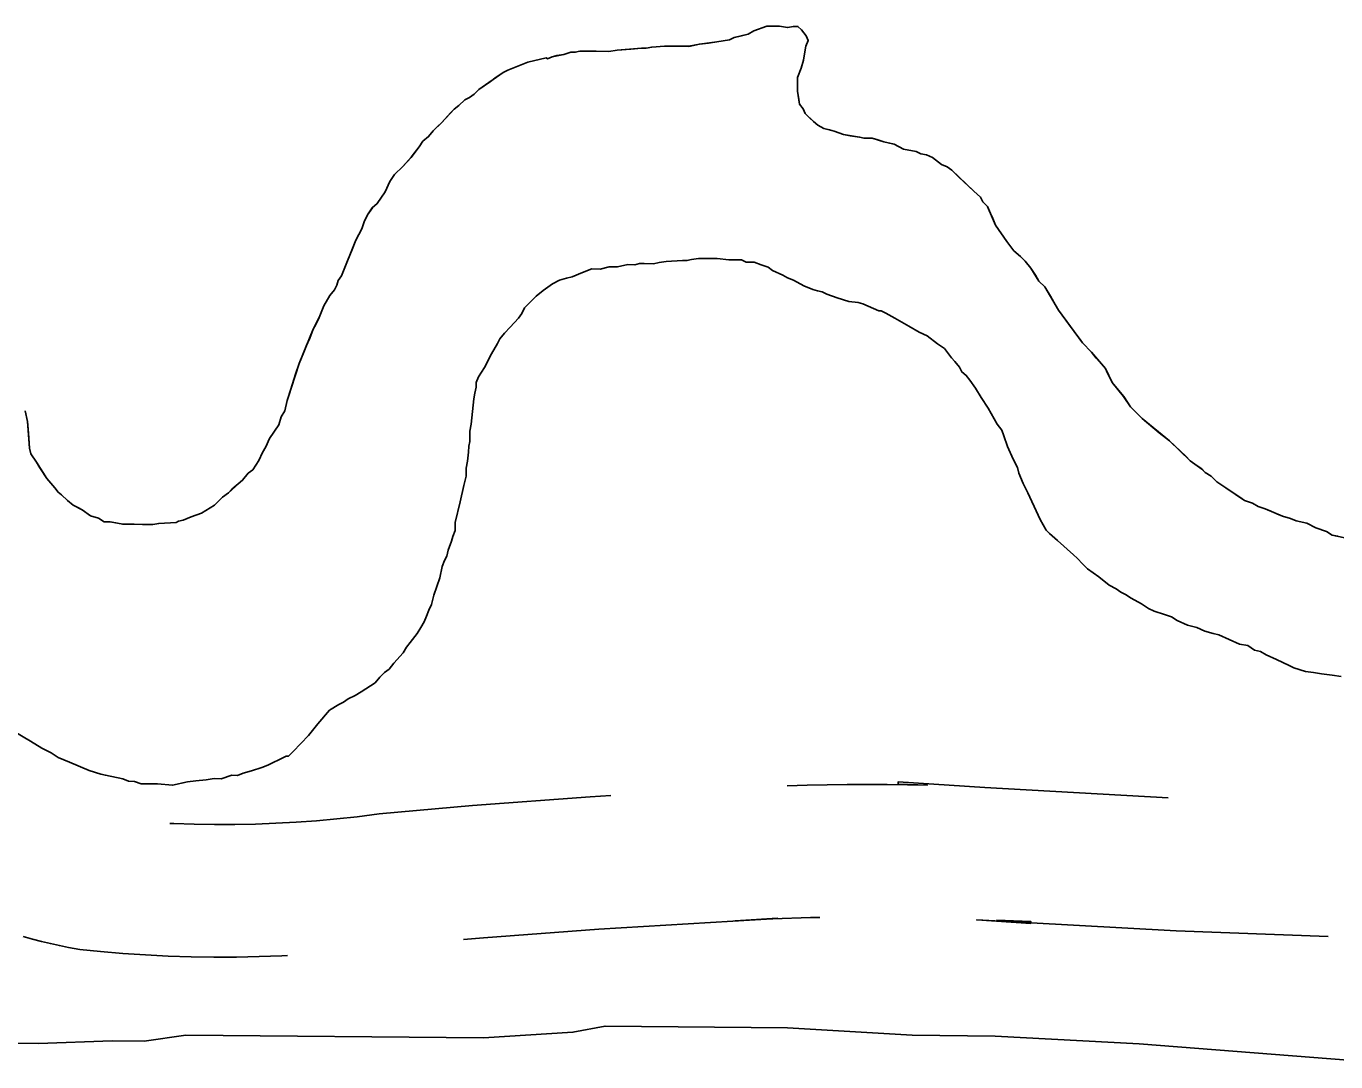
# Model space of a CAD drawing. Extents: x 3172231 to 3210228, y 940198 to 965780.
# Drawn here: x 3178776 to 3179072.1, y 958983.9 to 959218.2 of the extents above; entities that cross this region are included whole.
import ezdxf

# ---------------------------------------------------------------- set-up
doc = ezdxf.new("R2010")
doc.units = 0
for name, color, linetype in [('V-ROAD-CNTR', 7, 'Continuous'), ('V-SITE-VEGE', 7, 'Continuous'), ('V-TOPO-SHOR', 7, 'Continuous')]:
    doc.layers.add(name, color=color, linetype=linetype)

msp = doc.modelspace()

# ---------------------------------------------------------------- linework, layer by layer
at = {"layer": 'V-ROAD-CNTR'}
for points in [[(3179034.212, 959043.684), (3178992.711, 959045.967), (3178973.125, 959047.242), (3178973.125, 959046.77), (3178979.729, 959046.538), (3178970.67, 959046.699), (3178961.609, 959046.701), (3178952.552, 959046.545), (3178948.007, 959046.388)], [(3178908.162, 959044.176), (3178903.448, 959043.897), (3178876.892, 959041.897), (3178855.754, 959040.003), (3178850.782, 959039.38), (3178846.194, 959038.885), (3178841.601, 959038.472), (3178837, 959038.139), (3178832.39, 959037.888), (3178827.78, 959037.714), (3178823.169, 959037.624), (3178818.554, 959037.612), (3178813.939, 959037.682), (3178809.327, 959037.831), (3178808.443, 959037.875)], [(3178955.412, 959016.589), (3178953.328, 959016.553), (3178944.796, 959016.259), (3178936.24, 959015.813), (3178945.814, 959016.438), (3178945.814, 959016.351), (3178905.46, 959013.963), (3178879.358, 959011.997), (3178874.847, 959011.593)], [(3179070.38, 959012.25), (3179035.98, 959013.541), (3178990.913, 959016.021), (3179003.125, 959015.226), (3179003.125, 959015.698), (3178995.399, 959015.969)], [(3178835.018, 959007.986), (3178833.772, 959007.918), (3178828.638, 959007.726), (3178823.501, 959007.624), (3178818.364, 959007.612), (3178813.229, 959007.69), (3178808.093, 959007.855), (3178802.96, 959008.112), (3178797.836, 959008.458), (3178792.729, 959008.892), (3178788.105, 959009.359), (3178785.553, 959009.827), (3178783.485, 959010.247), (3178781.428, 959010.701), (3178779.385, 959011.191), (3178777.349, 959011.714), (3178775.313, 959012.278)]]:
    msp.add_lwpolyline(points, dxfattribs=at)
at = {"layer": 'V-SITE-VEGE'}
for points in [[(3179076.218, 959102.009), (3179071.249, 959103.1), (3179069.949, 959103.897), (3179067.598, 959104.706), (3179065.511, 959105.773), (3179063.158, 959106.318), (3179061.853, 959106.852), (3179060.024, 959107.393), (3179056.111, 959108.996), (3179054.544, 959109.537), (3179053.239, 959110.336), (3179051.41, 959110.874), (3179047.247, 959113.795), (3179045.162, 959115.122), (3179043.866, 959116.443), (3179042.563, 959117.242), (3179041.783, 959118.032), (3179039.18, 959119.892), (3179034.504, 959124.387), (3179028.264, 959129.419), (3179025.665, 959132.061), (3179024.115, 959134.437), (3179021.526, 959137.601), (3179019.984, 959140.759), (3179016.873, 959144.453), (3179014.796, 959146.567), (3179009.361, 959153.95), (3179006.264, 959159.218), (3179004.966, 959160.538), (3179003.159, 959163.436), (3179001.863, 959165.02), (3179000.825, 959166.076), (3178999.264, 959167.401), (3178997.712, 959169.511), (3178995.125, 959173.203), (3178993.329, 959177.408), (3178992.291, 959178.465), (3178991.777, 959179.517), (3178990.216, 959180.84), (3178985.282, 959185.602), (3178984.242, 959186.397), (3178982.938, 959186.931), (3178980.855, 959188.522), (3178979.55, 959189.059), (3178978.244, 959189.331), (3178977.199, 959189.864), (3178974.324, 959190.415), (3178972.237, 959191.484), (3178969.886, 959192.026), (3178967.272, 959192.835), (3178965.439, 959192.852), (3178964.395, 959193.12), (3178960.731, 959193.679), (3178958.642, 959194.484), (3178956.291, 959195.029), (3178954.986, 959195.826), (3178953.946, 959196.622), (3178952.127, 959198.472), (3178951.615, 959199.524), (3178950.839, 959200.579), (3178950.342, 959203.465), (3178950.368, 959206.608), (3178951.173, 959208.695), (3178951.714, 959210.524), (3178952.267, 959213.664), (3178952.801, 959214.968), (3178952.287, 959216.021), (3178951.251, 959217.34), (3178950.473, 959218.132), (3178949.424, 959218.143), (3178948.111, 959217.893), (3178946.28, 959218.173), (3178943.401, 959218.196), (3178940.509, 959217.176), (3178939.192, 959216.4), (3178936.042, 959215.642), (3178934.99, 959215.128), (3178932.104, 959214.63), (3178928.17, 959214.143), (3178925.809, 959213.637), (3178920.308, 959213.688), (3178917.424, 959213.453), (3178916.111, 959213.203), (3178915.065, 959213.211), (3178909.56, 959212.738), (3178907.723, 959212.49), (3178901.175, 959212.549), (3178900.125, 959212.296), (3178899.076, 959212.308), (3178897.501, 959211.798), (3178894.876, 959211.296), (3178893.825, 959210.782), (3178893.565, 959211.046), (3178889.364, 959210.037), (3178884.896, 959208.243), (3178883.843, 959207.729), (3178878.307, 959203.848), (3178877.248, 959202.809), (3178876.196, 959202.033)], [(3178876.196, 959202.033), (3178875.141, 959201.519), (3178873.822, 959200.221), (3178872.765, 959199.442), (3178869.857, 959196.327), (3178868.008, 959194.511), (3178866.947, 959193.21), (3178865.628, 959192.174), (3178864.831, 959190.871), (3178862.976, 959188.529), (3178861.125, 959186.452), (3178859.273, 959184.633), (3178858.212, 959183.071), (3178857.143, 959180.724), (3178855.286, 959178.121), (3178854.227, 959177.082), (3178853.166, 959175.522), (3178852.367, 959173.957), (3178851.829, 959172.388), (3178850.495, 959169.781), (3178847.282, 959161.689), (3178846.485, 959160.649), (3178846.213, 959159.603), (3178845.681, 959158.558), (3178844.622, 959157.26), (3178843.291, 959154.915), (3178842.219, 959152.306), (3178840.886, 959149.696), (3178837.673, 959141.867), (3178834.978, 959133.509), (3178834.433, 959131.154), (3178833.634, 959129.853), (3178833.096, 959128.022), (3178830.972, 959124.899), (3178830.169, 959123.072), (3178829.37, 959121.772), (3178828.57, 959119.945), (3178827.242, 959117.86), (3178826.186, 959117.084), (3178824.863, 959115.525), (3178821.692, 959112.671), (3178820.373, 959111.634), (3178818.524, 959109.818), (3178815.626, 959108.011), (3178813.263, 959107.245), (3178811.422, 959106.477), (3178810.371, 959106.223), (3178809.845, 959105.967), (3178805.915, 959105.74), (3178804.602, 959105.49), (3178797.792, 959105.552), (3178794.917, 959106.101), (3178793.602, 959106.113), (3178792.304, 959106.91), (3178790.475, 959107.45), (3178788.652, 959108.775), (3178786.567, 959109.842), (3178785.267, 959110.901), (3178783.968, 959112.224), (3178783.188, 959112.755), (3178782.41, 959113.809), (3178780.595, 959115.921), (3178778.271, 959119.609), (3178776.978, 959121.454), (3178776.729, 959122.767), (3178776.257, 959128.797), (3178775.756, 959131.158)], [(3178756.349, 958988.296), (3178778.77, 958988.095), (3178795.412, 958988.666), (3178802.646, 958988.603), (3178812.061, 958989.965), (3178879.329, 958989.356), (3178899.594, 958990.622), (3178906.84, 958992.004), (3178948.068, 958991.634), (3178976.263, 958989.934), (3178995.07, 958989.766), (3179027.606, 958988.025), (3179079.65, 958983.939)]]:
    msp.add_lwpolyline(points, dxfattribs=at)
at = {"layer": 'V-TOPO-SHOR'}
for points in [[(3178950.358, 959205.298), (3178950.368, 959206.608), (3178951.173, 959208.695), (3178951.714, 959210.524), (3178951.992, 959212.357), (3178952.267, 959213.664), (3178952.801, 959214.968), (3178952.287, 959216.021), (3178951.251, 959217.34), (3178950.473, 959218.132), (3178949.424, 959218.143), (3178948.111, 959217.893), (3178946.28, 959218.171), (3178944.71, 959218.186), (3178943.401, 959218.196), (3178940.509, 959217.176), (3178939.192, 959216.4), (3178937.091, 959215.896), (3178936.042, 959215.642), (3178934.99, 959215.128), (3178932.104, 959214.63), (3178930.267, 959214.385), (3178928.17, 959214.143), (3178925.809, 959213.639), (3178923.976, 959213.655), (3178922.665, 959213.668), (3178921.616, 959213.676), (3178920.308, 959213.688), (3178917.424, 959213.453), (3178916.111, 959213.203), (3178915.065, 959213.211), (3178912.703, 959212.969), (3178909.56, 959212.738), (3178907.723, 959212.49), (3178904.841, 959212.517), (3178901.175, 959212.549), (3178900.125, 959212.298), (3178899.076, 959212.308), (3178897.501, 959211.798), (3178895.926, 959211.548), (3178894.876, 959211.296), (3178893.825, 959210.782), (3178893.565, 959211.046), (3178889.364, 959210.037), (3178884.896, 959208.243), (3178883.843, 959207.729), (3178882.262, 959206.694), (3178880.941, 959205.658), (3178878.307, 959203.848), (3178877.248, 959202.809), (3178876.196, 959202.033), (3178875.141, 959201.519), (3178873.82, 959200.221), (3178872.765, 959199.444), (3178871.973, 959198.666), (3178869.857, 959196.327), (3178869.065, 959195.549), (3178868.008, 959194.511), (3178866.947, 959193.21), (3178865.628, 959192.174), (3178864.831, 959190.871), (3178863.771, 959189.571), (3178862.976, 959188.531), (3178861.125, 959186.452), (3178859.273, 959184.633), (3178858.212, 959183.073), (3178857.143, 959180.724), (3178855.286, 959178.121), (3178854.229, 959177.082), (3178853.166, 959175.522), (3178852.367, 959173.957), (3178851.829, 959172.388), (3178850.495, 959169.781), (3178849.693, 959167.692), (3178849.156, 959166.388), (3178848.619, 959165.083), (3178847.28, 959161.689), (3178846.485, 959160.649), (3178846.213, 959159.605), (3178845.681, 959158.56), (3178844.622, 959157.26), (3178843.291, 959154.915), (3178842.219, 959152.306), (3178841.419, 959150.741), (3178840.886, 959149.696), (3178840.081, 959147.609), (3178839.279, 959145.783), (3178838.744, 959144.476), (3178838.207, 959143.171), (3178837.673, 959141.867), (3178836.866, 959139.518), (3178835.787, 959136.12), (3178835.516, 959135.076), (3178834.978, 959133.509), (3178834.433, 959131.156), (3178833.634, 959129.853), (3178833.096, 959128.024), (3178830.972, 959124.899), (3178830.169, 959123.074), (3178829.37, 959121.772), (3178828.57, 959119.945)], [(3179072.558, 959102.828), (3179071.249, 959103.1), (3179069.949, 959103.899), (3179067.598, 959104.706), (3179065.511, 959105.773), (3179064.204, 959106.045), (3179063.158, 959106.318), (3179061.853, 959106.852), (3179060.024, 959107.393), (3179058.72, 959107.927), (3179057.415, 959108.464), (3179056.111, 959108.999), (3179054.544, 959109.537), (3179053.239, 959110.336), (3179051.41, 959110.874), (3179050.37, 959111.669), (3179047.247, 959113.795), (3179045.162, 959115.122), (3179043.866, 959116.443), (3179042.563, 959117.242), (3179041.783, 959118.034), (3179040.22, 959119.095), (3179039.18, 959119.892), (3179038.141, 959120.949), (3179034.504, 959124.385), (3179032.163, 959126.241), (3179028.264, 959129.419), (3179026.705, 959131.004), (3179025.667, 959132.061), (3179024.117, 959134.435), (3179021.526, 959137.601), (3179020.498, 959139.704), (3179019.984, 959140.759), (3179017.907, 959143.135), (3179016.873, 959144.453), (3179014.796, 959146.567), (3179014.018, 959147.622), (3179012.466, 959149.731), (3179009.361, 959153.95), (3179008.329, 959155.793), (3179007.554, 959157.11), (3179006.264, 959159.218), (3179004.966, 959160.538), (3179004.192, 959161.855), (3179003.159, 959163.436), (3179001.863, 959165.02), (3179000.825, 959166.076), (3178999.264, 959167.401), (3178997.712, 959169.511), (3178995.125, 959173.201), (3178994.355, 959175.04), (3178993.841, 959176.093), (3178993.329, 959177.408), (3178992.291, 959178.465), (3178991.777, 959179.517), (3178990.216, 959180.84), (3178986.839, 959184.015), (3178985.282, 959185.602), (3178984.242, 959186.397), (3178982.938, 959186.931), (3178980.855, 959188.522), (3178979.55, 959189.059), (3178978.244, 959189.331), (3178977.199, 959189.864), (3178974.324, 959190.415), (3178972.237, 959191.482), (3178971.192, 959191.752), (3178969.886, 959192.026), (3178968.319, 959192.563), (3178967.272, 959192.835), (3178965.439, 959192.852), (3178964.395, 959193.122), (3178962.3, 959193.403), (3178960.731, 959193.679), (3178958.642, 959194.484), (3178957.598, 959194.754), (3178956.291, 959195.029), (3178954.986, 959195.826), (3178953.946, 959196.622), (3178953.168, 959197.415), (3178952.129, 959198.472), (3178951.615, 959199.524), (3178950.839, 959200.579), (3178950.591, 959202.154), (3178950.342, 959203.465), (3178950.358, 959205.298)], [(3178875.721, 959119.783), (3178875.999, 959121.876), (3178876.011, 959123.187), (3178876.284, 959124.232), (3178876.294, 959125.542), (3178876.304, 959126.591), (3178876.581, 959128.16), (3178877.156, 959133.917), (3178877.431, 959135.223), (3178877.703, 959136.532), (3178877.713, 959137.578), (3178878.248, 959138.885), (3178879.577, 959140.968), (3178881.177, 959144.097), (3178882.508, 959146.442), (3178883.04, 959147.487), (3178884.099, 959148.785), (3178885.422, 959150.083), (3178887.273, 959152.162), (3178888.068, 959153.205), (3178888.605, 959154.509), (3178891.247, 959157.104), (3178892.832, 959158.4), (3178894.939, 959159.953), (3178896.518, 959160.725), (3178898.095, 959161.235), (3178899.408, 959161.485), (3178901.773, 959162.511), (3178903.877, 959163.279), (3178905.71, 959163.262), (3178907.811, 959163.766), (3178909.644, 959163.75), (3178912.005, 959164.254), (3178913.578, 959164.239), (3178914.629, 959164.491), (3178915.675, 959164.483), (3178917.77, 959164.462), (3178919.083, 959164.714), (3178920.658, 959164.96), (3178924.326, 959165.192), (3178925.374, 959165.181), (3178926.423, 959165.433), (3178927.998, 959165.681), (3178929.046, 959165.673), (3178930.355, 959165.661), (3178932.188, 959165.644), (3178934.805, 959165.359), (3178935.854, 959165.349), (3178937.687, 959165.333), (3178938.729, 959164.8), (3178940.564, 959164.784), (3178942.131, 959164.245), (3178943.698, 959163.707), (3178944.738, 959162.912), (3178947.085, 959161.843), (3178948.13, 959161.311), (3178949.434, 959160.774), (3178951.779, 959159.445), (3178953.868, 959158.64), (3178954.915, 959158.368), (3178955.959, 959158.095), (3178957.002, 959157.563), (3178959.353, 959156.756), (3178961.966, 959155.947), (3178964.057, 959155.666), (3178965.104, 959155.396), (3178968.755, 959153.79), (3178969.279, 959153.786), (3178970.324, 959153.252), (3178972.409, 959152.187), (3178975.536, 959150.323), (3178977.881, 959148.994), (3178979.708, 959148.191), (3178982.049, 959146.338), (3178983.611, 959145.275), (3178985.164, 959143.165), (3178985.944, 959142.373), (3178986.978, 959141.054), (3178987.492, 959140.001), (3178988.535, 959139.207), (3178989.311, 959138.152), (3178990.603, 959136.307), (3178991.895, 959134.197), (3178993.446, 959131.828), (3178995.508, 959128.141), (3178996.544, 959126.822), (3178997.056, 959125.507), (3178997.82, 959123.142), (3178999.104, 959120.25), (3179000.137, 959118.407), (3179000.386, 959117.094), (3179001.413, 959114.729), (3179002.441, 959112.623), (3179004.755, 959107.626), (3179005.269, 959106.574), (3179006.557, 959104.204), (3179007.335, 959103.412), (3179009.156, 959101.822), (3179012.793, 959098.648), (3179013.574, 959097.853), (3179014.872, 959096.532)], [(3178828.57, 959119.945), (3178827.24, 959117.86), (3178826.186, 959117.084), (3178824.863, 959115.525), (3178822.487, 959113.451), (3178821.692, 959112.671), (3178820.373, 959111.634), (3178818.524, 959109.818), (3178815.626, 959108.011), (3178813.263, 959107.245), (3178811.422, 959106.477), (3178810.371, 959106.223), (3178809.845, 959105.967), (3178805.915, 959105.74), (3178804.602, 959105.49), (3178802.245, 959105.511), (3178800.412, 959105.527), (3178799.101, 959105.539), (3178797.792, 959105.552), (3178796.221, 959105.826), (3178794.915, 959106.101), (3178793.604, 959106.113), (3178792.304, 959106.91), (3178790.475, 959107.45), (3178788.652, 959108.775), (3178787.61, 959109.31), (3178786.565, 959109.842), (3178785.267, 959110.901), (3178783.968, 959112.224), (3178783.188, 959112.755), (3178782.41, 959113.809), (3178780.595, 959115.921), (3178779.045, 959118.292), (3178778.271, 959119.609), (3178776.978, 959121.454), (3178776.729, 959122.767), (3178776.495, 959126.173), (3178776.257, 959128.797), (3178775.756, 959131.158)], [(3178773.271, 959058.62), (3178776.919, 959056.492), (3178779.524, 959054.894), (3178781.611, 959053.829), (3178783.174, 959052.767), (3178784.478, 959052.232), (3178785.783, 959051.695), (3178790.219, 959049.822), (3178792.832, 959049.013), (3178793.876, 959048.742), (3178797.798, 959047.921), (3178799.105, 959047.384), (3178800.414, 959047.374), (3178801.98, 959046.836), (3178803.029, 959046.825), (3178805.648, 959046.803), (3178809.05, 959046.51), (3178810.101, 959046.764), (3178811.413, 959047.014), (3178812.462, 959047.266), (3178814.299, 959047.511), (3178816.658, 959047.751), (3178818.493, 959047.997), (3178820.066, 959047.982), (3178822.43, 959048.748), (3178823.74, 959048.736), (3178825.053, 959049.248), (3178826.892, 959049.756), (3178829.258, 959050.52), (3178830.57, 959051.034), (3178831.623, 959051.546), (3178833.202, 959052.318), (3178834.781, 959053.09), (3178835.305, 959053.086), (3178836.362, 959054.124), (3178839.801, 959057.762), (3178841.918, 959060.361), (3178844.566, 959063.482), (3178846.674, 959064.772), (3178847.727, 959065.286), (3178848.781, 959066.062), (3178850.358, 959066.834), (3178851.675, 959067.608), (3178854.837, 959069.677), (3178855.898, 959070.975), (3178856.955, 959072.016), (3178858.01, 959072.792), (3178859.068, 959074.09), (3178861.186, 959076.429), (3178861.983, 959077.732), (3178862.777, 959078.772), (3178864.369, 959080.855), (3178865.165, 959082.157), (3178865.964, 959083.46), (3178866.498, 959084.765), (3178867.035, 959086.069), (3178867.572, 959087.376), (3178868.112, 959089.465), (3178869.458, 959093.383), (3178870.005, 959095.998), (3178870.541, 959097.302), (3178871.074, 959098.345), (3178871.348, 959099.653), (3178872.153, 959101.74), (3178872.423, 959102.787), (3178872.96, 959104.092), (3178872.976, 959105.924), (3178874.066, 959110.631), (3178874.885, 959114.291), (3178875.428, 959116.382), (3178875.444, 959118.215), (3178875.721, 959119.783)], [(3179014.872, 959096.532), (3179015.908, 959095.476), (3179018.511, 959093.618), (3179020.852, 959091.765), (3179022.419, 959090.964), (3179023.459, 959090.169), (3179024.502, 959089.637), (3179025.804, 959088.838), (3179028.149, 959087.509), (3179029.712, 959086.446), (3179031.016, 959085.909), (3179033.367, 959085.102), (3179034.934, 959084.566), (3179036.237, 959083.767), (3179038.586, 959082.698), (3179040.677, 959082.155), (3179042.502, 959081.355), (3179044.33, 959080.814), (3179045.637, 959080.54), (3179050.333, 959078.401), (3179052.166, 959078.125), (3179053.729, 959077.062), (3179055.035, 959076.788), (3179056.338, 959075.991), (3179058.687, 959074.922), (3179061.554, 959073.587), (3179062.599, 959073.052), (3179065.212, 959072.243), (3179067.043, 959071.967), (3179068.874, 959071.686), (3179071.229, 959071.403), (3179073.322, 959071.125)]]:
    msp.add_lwpolyline(points, dxfattribs=at)

doc.saveas('drawing.dxf')
